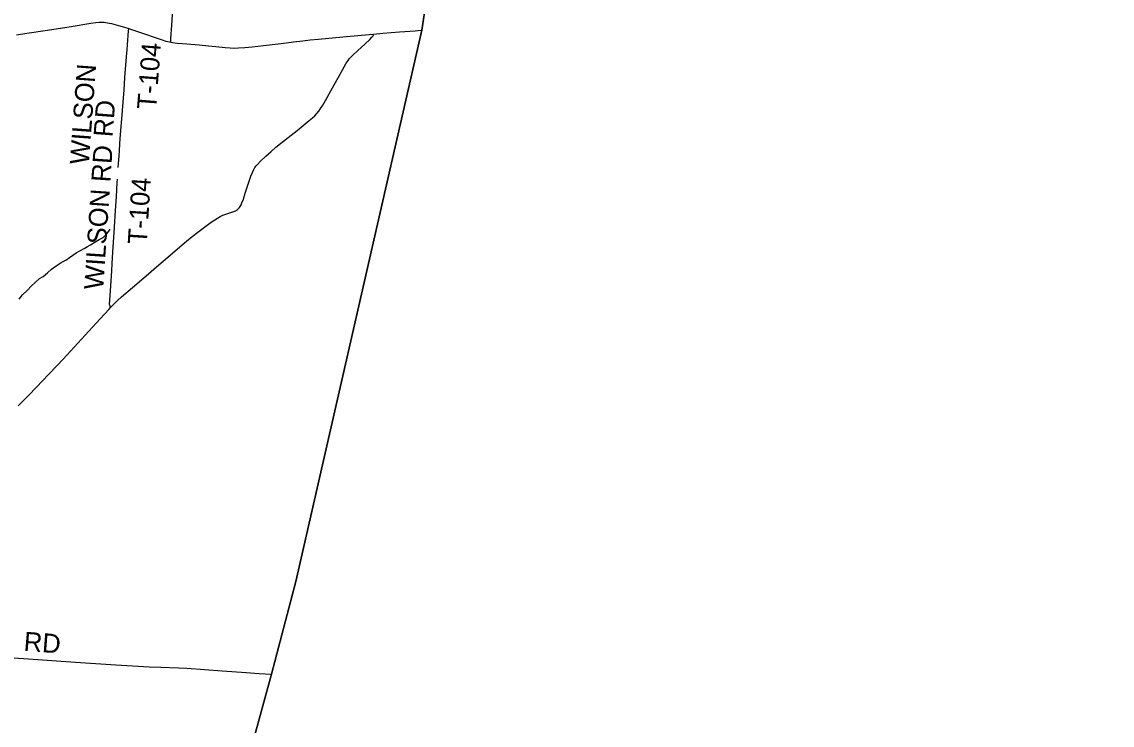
# Model space of a CAD drawing. Extents: x 1410790 to 1770854, y 566777 to 831614.
# Drawn here: x 1668047 to 1685199, y 682381 to 693442 of the extents above; entities that cross this region are included whole.
import ezdxf

# ---------------------------------------------------------------- set-up
doc = ezdxf.new("R2010")
doc.units = 0
for name, color, linetype in [('GM_X_Adjacent_County', 7, 'Continuous'), ('GM_X_County', 7, 'Continuous'), ('GM_X_County_Road', 7, 'Continuous'), ('GM_X_County_Road_Text', 7, 'Continuous'), ('GM_X_Minor_River', 7, 'Continuous'), ('GM_X_Township', 7, 'Continuous'), ('GM_X_Township_Road', 7, 'Continuous'), ('GM_X_Township_Road_Text', 7, 'Continuous')]:
    doc.layers.add(name, color=color, linetype=linetype)

msp = doc.modelspace()

# ---------------------------------------------------------------- linework, layer by layer
at = {"layer": 'GM_X_Adjacent_County'}
msp.add_lwpolyline([(1685199, 745913), (1684275, 736981), (1683945, 733787), (1684953, 733708), (1684001, 730032), (1682793, 725485), (1682151, 722960), (1679960, 714686), (1678799, 710581), (1678275, 708636), (1678251, 708551), (1678219, 708431), (1678208, 708390), (1677705, 706513), (1677306, 705159), (1677288, 705091), (1675992, 700009), (1675442, 698008), (1674497, 694126), (1674406, 693762), (1674339, 693310), (1672358, 684641), (1671974, 683181), (1671693, 682151)], dxfattribs=at)
at = {"layer": 'GM_X_County'}
msp.add_lwpolyline([(1679960, 714686), (1678799, 710581), (1678275, 708636), (1678251, 708551), (1678219, 708431), (1678208, 708390), (1677705, 706513), (1677306, 705159), (1677288, 705091), (1675992, 700009), (1675442, 698008), (1674497, 694126), (1674406, 693762), (1674339, 693310), (1672358, 684641), (1671974, 683181), (1671693, 682151)], dxfattribs=at)
at = {"layer": 'GM_X_County_Road'}
for points in [[(1667965, 693236), (1668127, 693261), (1668451, 693309), (1668824, 693370), (1669132, 693420), (1669213, 693432), (1669262, 693437), (1669312, 693437), (1669345, 693435), (1669394, 693428), (1669458, 693414), (1669570, 693385), (1669664, 693358), (1669731, 693336)], [(1669731, 693336), (1669774, 693323), (1669945, 693264), (1670162, 693189), (1670255, 693158), (1670313, 693139), (1670342, 693132), (1670370, 693125), (1670391, 693121)], [(1673580, 693249), (1673726, 693261), (1673987, 693282), (1674233, 693302), (1674278, 693305), (1674339, 693310)], [(1669445, 688949), (1669496, 689004), (1669554, 689061), (1669615, 689117), (1669790, 689266), (1670002, 689447), (1670201, 689618), (1670638, 689991), (1670726, 690064), (1670817, 690135), (1671028, 690291), (1671082, 690329), (1671123, 690356), (1671167, 690380), (1671212, 690401), (1671258, 690418), (1671320, 690439), (1671382, 690459), (1671398, 690464), (1671412, 690471), (1671426, 690479), (1671439, 690488), (1671451, 690499), (1671462, 690510), (1671472, 690523), (1671481, 690536), (1671497, 690564), (1671510, 690594), (1671533, 690655), (1671563, 690748), (1671603, 690873), (1671629, 690951), (1671651, 691013), (1671676, 691074), (1671698, 691119), (1671714, 691148), (1671734, 691175), (1671755, 691200), (1671801, 691248), (1671884, 691327), (1671969, 691404), (1672044, 691468), (1672236, 691622), (1672377, 691734), (1672569, 691888), (1672620, 691930), (1672655, 691963), (1672688, 691999), (1672719, 692037), (1672746, 692078), (1672781, 692133), (1672822, 692204), (1672934, 692404), (1673054, 692620), (1673118, 692734), (1673152, 692790), (1673179, 692832), (1673199, 692858), (1673220, 692883), (1673255, 692919), (1673327, 692986), (1673448, 693097), (1673520, 693164), (1673554, 693199), (1673565, 693211), (1673572, 693220), (1673577, 693230), (1673579, 693237), (1673579, 693245), (1673580, 693249)], [(1670391, 693121), (1670417, 693117), (1670495, 693108), (1670641, 693095), (1670837, 693078), (1670984, 693064), (1671099, 693052), (1671246, 693037), (1671327, 693031), (1671392, 693029), (1671458, 693031), (1671556, 693038), (1671670, 693049), (1671849, 693069), (1672126, 693100), (1672322, 693125), (1672468, 693143), (1672582, 693156), (1672713, 693171), (1672876, 693187), (1673154, 693212), (1673513, 693244), (1673580, 693249)], [(1667989, 687404), (1668059, 687473), (1668151, 687567), (1668276, 687696), (1668469, 687898), (1668606, 688039), (1668696, 688135), (1669218, 688702), (1669418, 688919), (1669445, 688949)], [(1667594, 683462), (1668151, 683424), (1668446, 683403), (1668741, 683383), (1668970, 683368), (1669527, 683329), (1669789, 683312), (1670051, 683298), (1670232, 683291), (1670511, 683282), (1670642, 683275), (1671199, 683234), (1671575, 683209), (1671783, 683194), (1671974, 683181)]]:
    msp.add_lwpolyline(points, dxfattribs=at)
at = {"layer": 'GM_X_Minor_River'}
msp.add_lwpolyline([(1668005, 689079), (1668060, 689147), (1668130, 689217), (1668199, 689290), (1668258, 689344), (1668324, 689406), (1668383, 689437), (1668453, 689493), (1668516, 689552), (1668588, 689604), (1668665, 689655), (1668739, 689693), (1668798, 689733), (1668850, 689774), (1668902, 689808), (1668959, 689840), (1669027, 689879), (1669079, 689907), (1669130, 689936), (1669212, 689986), (1669263, 690018), (1669329, 690049), (1669389, 690115), (1669438, 690181)], dxfattribs=at)
at = {"layer": 'GM_X_Township'}
msp.add_lwpolyline([(1671693, 682151), (1671974, 683181), (1672358, 684641), (1674339, 693310), (1674406, 693762), (1674497, 694126), (1675442, 698008), (1675992, 700009), (1677288, 705091), (1677306, 705159), (1677705, 706513), (1668481, 707505), (1668133, 707554), (1662615, 708277), (1661002, 708426), (1656844, 708815), (1649902, 709430), (1644274, 710007), (1643648, 710074), (1642695, 710171), (1637152, 710726)], dxfattribs=at)
at = {"layer": 'GM_X_Township_Road'}
for points in [[(1670391, 693121), (1670391, 693138), (1670392, 693181), (1670405, 693390), (1670423, 693635)], [(1669564, 691150), (1669570, 691215), (1669577, 691329), (1669597, 691606), (1669620, 691916), (1669640, 692176), (1669655, 692372), (1669670, 692567), (1669696, 692893), (1669706, 693007), (1669728, 693300), (1669731, 693336)], [(1669445, 688949), (1669442, 688956), (1669435, 688971), (1669431, 688985), (1669429, 688997), (1669441, 689213), (1669462, 689524), (1669469, 689639), (1669480, 689819), (1669505, 690213), (1669523, 690475), (1669535, 690688), (1669549, 690917), (1669553, 690966)]]:
    msp.add_lwpolyline(points, dxfattribs=at)

# ---------------------------------------------------------------- texts
at = {"layer": 'GM_X_County_Road_Text'}
msp.add_text('RD', height=300, rotation=355.5659, dxfattribs=at).set_placement((1668070, 683552))
at = {"layer": 'GM_X_Township_Road_Text'}
for s, rotation, p in [('T-104', 85.6221, (1670158, 692056)), ('WILSON', 85.777, (1669101, 691189)), ('RD', 85.5646, (1669474, 691622)), ('WILSON RD', 86.159, (1669326, 689223)), ('T-104', 86.3548, (1670012, 689937))]:
    msp.add_text(s, height=300, rotation=rotation, dxfattribs=at).set_placement(p)

doc.saveas('drawing.dxf')
